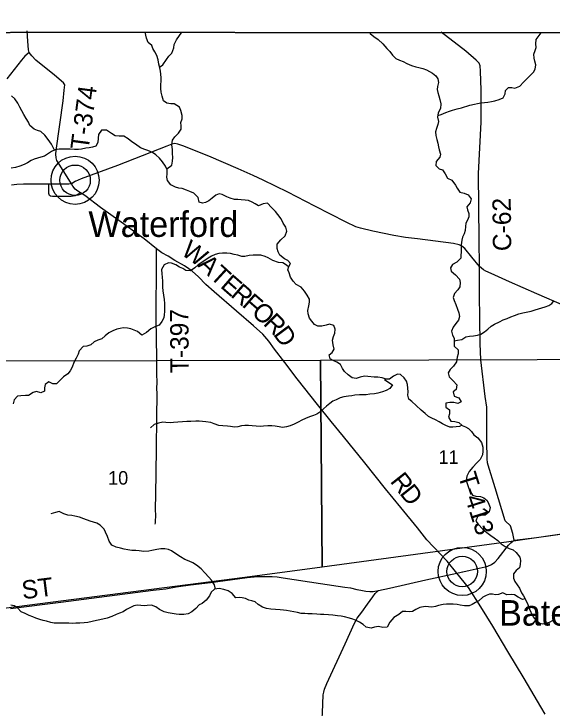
# Model space of a CAD drawing. Extents: x 1759416 to 2214760, y 252598 to 1116833.
# Drawn here: x 1934454 to 1943242, y 917809 to 929140 of the extents above; entities that cross this region are included whole.
import ezdxf

# ---------------------------------------------------------------- set-up
doc = ezdxf.new("R2010")
doc.units = 0
for name, color, linetype in [('GM_X_Adjacent_County', 7, 'Continuous'), ('GM_X_County', 7, 'Continuous'), ('GM_X_County_Road', 7, 'Continuous'), ('GM_X_County_Road_Text', 7, 'Continuous'), ('GM_X_Minor_River', 7, 'Continuous'), ('GM_X_Section', 7, 'Continuous'), ('GM_X_Section_Text', 7, 'Continuous'), ('GM_X_Township', 7, 'Continuous'), ('GM_X_Township_Road', 7, 'Continuous'), ('GM_X_Township_Road_Text', 7, 'Continuous'), ('GM_X_Township_ROW', 7, 'Continuous'), ('GM_X_Township_Subdivision', 7, 'Continuous'), ('GM_X_Unincorporated', 7, 'Continuous'), ('GM_X_Unincorporated_Location', 7, 'Continuous'), ('GM_X_Unincorporated_Text', 7, 'Continuous')]:
    doc.layers.add(name, color=color, linetype=linetype)

msp = doc.modelspace()

# ---------------------------------------------------------------- linework, layer by layer
at = {"layer": 'GM_X_Adjacent_County'}
msp.add_lwpolyline([(1959742, 928940), (1957476, 928914), (1955313, 928900), (1953542, 928878), (1952146, 928858), (1951568, 928828), (1949992, 928829), (1949281, 928821), (1944689, 928838), (1941462, 928831), (1934664, 928840), (1934122, 928828), (1934121, 929197), (1934107, 931513), (1934114, 935137), (1934115, 935394), (1934113, 935746), (1934134, 936040), (1934141, 936112), (1934165, 936177), (1934187, 936214), (1934202, 936590), (1934195, 936859), (1934067, 942157)], dxfattribs=at)
at = {"layer": 'GM_X_County'}
msp.add_lwpolyline([(1931168, 914595), (1931473, 919044), (1931337, 919032), (1928787, 918701), (1928802, 923466), (1928806, 926508), (1928810, 928443), (1928810, 928882), (1933789, 928831), (1934122, 928828), (1934664, 928840), (1941462, 928831), (1944689, 928838), (1949281, 928821), (1949992, 928829), (1951568, 928828), (1952146, 928858), (1953542, 928878), (1955313, 928900), (1957476, 928914), (1959742, 928940)], dxfattribs=at)
at = {"layer": 'GM_X_County_Road'}
for points in [[(1942055, 925019), (1942050, 925451), (1942039, 926534), (1942085, 927373), (1942082, 927893), (1942075, 928207), (1942069, 928293), (1942048, 928336), (1941999, 928385), (1941832, 928530), (1941428, 928844)], [(1943446, 924372), (1942991, 924571), (1942546, 924768), (1942246, 924903), (1942158, 924941), (1942124, 924963), (1942055, 925019), (1941929, 925170), (1941815, 925310), (1941770, 925346), (1941724, 925372), (1941630, 925392), (1941046, 925470), (1940848, 925488), (1940660, 925521), (1940317, 925592), (1940115, 925642), (1940037, 925665), (1939877, 925739), (1939366, 926000), (1938927, 926229), (1938525, 926426), (1938362, 926504), (1938116, 926609), (1937635, 926816), (1937213, 926985), (1937133, 927015), (1937083, 927023), (1937035, 927013), (1936951, 926978), (1936147, 926665), (1935554, 926446), (1935457, 926403), (1935392, 926368)], [(1941688, 920010), (1941529, 920209), (1941196, 920556), (1941043, 920752), (1940772, 921084), (1940523, 921386), (1940186, 921812), (1939837, 922241), (1939632, 922489), (1939413, 922763), (1939078, 923185), (1938877, 923447), (1938710, 923665), (1938618, 923797), (1938518, 923911), (1938365, 924046), (1938087, 924288), (1937726, 924602), (1937589, 924721), (1937469, 924848), (1937363, 924941), (1937308, 924980), (1937239, 925028), (1937083, 925116), (1936973, 925183), (1936871, 925242), (1936782, 925307), (1936580, 925469), (1936443, 925565), (1936208, 925739), (1935869, 925982), (1935611, 926174), (1935543, 926217), (1935500, 926244), (1935456, 926280), (1935416, 926328), (1935392, 926368), (1935350, 926362), (1935118, 926361), (1935024, 926361), (1934610, 926359), (1934500, 926357), (1934416, 926343)], [(1943130, 917708), (1943058, 917828), (1942784, 918290), (1942517, 918735), (1942272, 919147), (1942077, 919461), (1941879, 919775), (1941688, 920010)]]:
    msp.add_lwpolyline(points, dxfattribs=at)
at = {"layer": 'GM_X_Minor_River'}
for points in [[(1936950, 926608), (1937035, 926670), (1937043, 926736), (1937047, 926795), (1937045, 926859), (1937041, 926927), (1937035, 927001), (1937043, 927081), (1937079, 927131), (1937141, 927194), (1937185, 927260), (1937187, 927314), (1937181, 927366), (1937199, 927428), (1937201, 927482), (1937179, 927565), (1937157, 927615), (1937073, 927671), (1937019, 927673), (1936951, 927681), (1936897, 927723), (1936875, 927795), (1936859, 927862), (1936855, 927924), (1936855, 927988), (1936857, 928040), (1936857, 928098), (1936855, 928154), (1936845, 928207), (1936835, 928261), (1936823, 928319), (1936807, 928389), (1936789, 928459), (1936757, 928523), (1936721, 928574), (1936707, 928624), (1936647, 928672), (1936617, 928742), (1936600, 928840)], [(1936833, 928271), (1936885, 928309), (1936945, 928393), (1936985, 928447), (1937031, 928501), (1937068, 928584), (1937072, 928642), (1937110, 928714), (1937198, 928839)], [(1940263, 928835), (1940269, 928817), (1940332, 928769), (1940404, 928719), (1940480, 928653), (1940542, 928575), (1940592, 928525), (1940637, 928467), (1940689, 928414), (1940751, 928382), (1940809, 928362), (1940871, 928330), (1940947, 928296), (1941015, 928276), (1941067, 928264), (1941133, 928248), (1941191, 928226), (1941241, 928202), (1941291, 928170), (1941343, 928131), (1941377, 928081), (1941385, 928019), (1941371, 927957), (1941363, 927905), (1941375, 927855), (1941391, 927801), (1941411, 927740), (1941427, 927672), (1941417, 927598), (1941379, 927522), (1941371, 927456), (1941387, 927383), (1941377, 927333), (1941353, 927271), (1941339, 927217), (1941341, 927153), (1941359, 927087), (1941373, 927028), (1941387, 926972), (1941399, 926922), (1941417, 926852), (1941411, 926802), (1941351, 926732), (1941343, 926663), (1941399, 926609), (1941451, 926593), (1941497, 926529), (1941531, 926461), (1941605, 926425), (1941663, 926346), (1941689, 926296), (1941733, 926228), (1941807, 926212), (1941873, 926188), (1941921, 926120), (1941901, 926058), (1941849, 925993), (1941859, 925941), (1941881, 925883), (1941881, 925827), (1941859, 925775), (1941835, 925723), (1941827, 925670), (1941823, 925606), (1941803, 925550), (1941777, 925498), (1941765, 925444), (1941757, 925370), (1941757, 925307), (1941754, 925253), (1941752, 925203), (1941752, 925151), (1941686, 925085), (1941616, 925047), (1941580, 924993), (1941596, 924942), (1941664, 924882), (1941728, 924810), (1941740, 924756), (1941734, 924686), (1941700, 924636), (1941646, 924577), (1941626, 924513), (1941640, 924459), (1941668, 924397), (1941696, 924321), (1941720, 924263), (1941730, 924198), (1941712, 924142), (1941668, 924088), (1941626, 924028), (1941600, 923960), (1941616, 923896), (1941640, 923845), (1941642, 923793), (1941644, 923715), (1941710, 923659), (1941710, 923589), (1941691, 923537), (1941681, 923460), (1941631, 923392)], [(1941374, 927482), (1941431, 927496), (1941507, 927530), (1941567, 927554), (1941617, 927570), (1941690, 927588), (1941764, 927608), (1941900, 927648), (1941972, 927664), (1942022, 927676), (1942080, 927686), (1942136, 927692), (1942192, 927700), (1942250, 927710), (1942304, 927722), (1942377, 927740), (1942445, 927770), (1942473, 927836), (1942481, 927889), (1942531, 927939), (1942583, 927937), (1942635, 927925), (1942713, 927961), (1942777, 928027), (1942829, 928077), (1942884, 928133), (1942938, 928187), (1942966, 928237), (1942976, 928308), (1942962, 928366), (1942948, 928416), (1942942, 928482), (1942966, 928540), (1942980, 928592), (1942976, 928653), (1942982, 928723), (1943065, 928831)], [(1935117, 926915), (1935094, 926959), (1935066, 927012), (1935012, 927092), (1934960, 927160), (1934894, 927218), (1934840, 927234), (1934784, 927258), (1934716, 927318), (1934690, 927375), (1934652, 927433), (1934615, 927497), (1934585, 927559), (1934553, 927619), (1934517, 927681), (1934469, 927754), (1934415, 927800)], [(1937857, 926193), (1937807, 926201), (1937749, 926181), (1937689, 926131), (1937637, 926088), (1937583, 926060), (1937533, 926052), (1937481, 926068), (1937463, 926145), (1937391, 926215), (1937325, 926243), (1937271, 926265), (1937201, 926289), (1937146, 926295), (1937090, 926309), (1937016, 926349), (1936962, 926419), (1936952, 926474), (1936958, 926528), (1936954, 926596), (1936932, 926652), (1936882, 926726), (1936832, 926787), (1936774, 926839), (1936718, 926875), (1936640, 926909), (1936590, 926925), (1936520, 926953), (1936438, 927011), (1936382, 927053), (1936322, 927102), (1936248, 927146), (1936174, 927142), (1936107, 927150), (1936049, 927186), (1935965, 927244), (1935883, 927244), (1935835, 927172), (1935829, 927112), (1935823, 927039), (1935793, 926981), (1935737, 926963), (1935681, 926955), (1935629, 926949), (1935559, 926931), (1935508, 926927), (1935444, 926927), (1935372, 926929), (1935320, 926929), (1935260, 926933), (1935192, 926931), (1935130, 926921), (1935070, 926893), (1935020, 926859), (1934956, 926815), (1934896, 926801), (1934837, 926787), (1934785, 926771), (1934735, 926745), (1934677, 926711), (1934623, 926681), (1934553, 926655), (1934479, 926635), (1934407, 926619)], [(1941766, 922425), (1941727, 922405), (1941675, 922399), (1941621, 922395), (1941571, 922395), (1941505, 922419), (1941451, 922450), (1941399, 922480), (1941340, 922516), (1941280, 922542), (1941224, 922570), (1941168, 922618), (1941106, 922672), (1941024, 922746), (1940952, 922813), (1940900, 922853), (1940888, 922919), (1940890, 922973), (1940888, 923033), (1940878, 923091), (1940864, 923144), (1940828, 923200), (1940768, 923252), (1940718, 923258), (1940650, 923228), (1940584, 923176), (1940530, 923176), (1940468, 923198), (1940395, 923210), (1940337, 923210), (1940233, 923222), (1940177, 923226), (1940109, 923212), (1940045, 923190), (1939977, 923202), (1939913, 923250), (1939851, 923302), (1939821, 923352), (1939789, 923417), (1939729, 923453), (1939679, 923475), (1939619, 923509), (1939601, 923573), (1939651, 923611), (1939685, 923667), (1939667, 923740), (1939655, 923814), (1939671, 923876), (1939693, 923926), (1939701, 923994), (1939677, 924052), (1939609, 924078), (1939551, 924060), (1939483, 924044), (1939417, 924040), (1939360, 924070), (1939316, 924123), (1939282, 924173), (1939260, 924243), (1939252, 924299), (1939268, 924375), (1939281, 924432), (1939281, 924484), (1939241, 924546), (1939197, 924616), (1939142, 924680), (1939064, 924724), (1939014, 924775), (1938972, 924845), (1938946, 924911), (1938928, 924963), (1938944, 925015), (1938972, 925065), (1938928, 925117), (1938870, 925142), (1938796, 925200), (1938768, 925254), (1938752, 925310), (1938752, 925380), (1938810, 925450), (1938881, 925519), (1938913, 925593), (1938893, 925661), (1938853, 925725), (1938819, 925795), (1938765, 925866), (1938723, 925916), (1938660, 925982), (1938592, 926048), (1938526, 926040), (1938450, 926008), (1938396, 926038), (1938344, 926068), (1938282, 926092), (1938228, 926098), (1938164, 926104), (1938108, 926110), (1938058, 926112), (1937984, 926130), (1937932, 926155), (1937857, 926193)], [(1938941, 925004), (1938906, 925037), (1938846, 925077), (1938772, 925083), (1938684, 925114), (1938608, 925160), (1938558, 925178), (1938488, 925200), (1938420, 925204), (1938358, 925202), (1938298, 925194), (1938225, 925180), (1938173, 925182), (1938111, 925200), (1938051, 925214), (1937991, 925226), (1937929, 925236), (1937859, 925234), (1937799, 925228), (1937741, 925212), (1937681, 925184), (1937625, 925150), (1937570, 925112), (1937514, 925078), (1937462, 925044), (1937408, 924997), (1937338, 924947), (1937262, 924951), (1937210, 924983), (1937156, 925008), (1937098, 925042), (1937026, 925072), (1936976, 925078), (1936905, 925042), (1936863, 924967), (1936867, 924899), (1936873, 924841), (1936879, 924779), (1936881, 924727), (1936881, 924677), (1936885, 924621), (1936897, 924548), (1936905, 924480), (1936911, 924414), (1936913, 924336), (1936911, 924280), (1936907, 924229), (1936901, 924177), (1936867, 924117), (1936825, 924059), (1936757, 924031), (1936689, 923997), (1936619, 923939), (1936544, 923897), (1936472, 923953), (1936420, 923977), (1936366, 923997), (1936310, 924009), (1936240, 924013), (1936190, 924007), (1936136, 923993), (1936070, 923969), (1936004, 923935), (1935944, 923885), (1935889, 923837), (1935827, 923814), (1935765, 923788), (1935711, 923740), (1935645, 923714), (1935587, 923710), (1935519, 923638), (1935503, 923588), (1935469, 923520), (1935433, 923450), (1935404, 923375), (1935372, 923315), (1935332, 923263), (1935264, 923213), (1935214, 923167), (1935150, 923101), (1935088, 923103), (1935024, 923135), (1934964, 923089), (1934952, 923038), (1934952, 922984), (1934894, 922952), (1934825, 922976), (1934771, 922958), (1934693, 922912), (1934643, 922910), (1934569, 922906), (1934511, 922898), (1934459, 922838), (1934441, 922774)], [(1941641, 923804), (1941698, 923813), (1941766, 923823), (1941834, 923869), (1941894, 923881), (1941956, 923887), (1942024, 923898), (1942076, 923912), (1942138, 923948), (1942190, 923994), (1942247, 924040), (1942299, 924074), (1942383, 924114), (1942445, 924144), (1942507, 924170), (1942565, 924194), (1942627, 924218), (1942699, 924242), (1942765, 924258), (1942846, 924276), (1942902, 924290), (1942966, 924310), (1943130, 924359), (1943186, 924381), (1943236, 924413), (1943276, 924463)], [(1941631, 923392), (1941579, 923338), (1941543, 923280), (1941561, 923216), (1941627, 923152), (1941687, 923085), (1941677, 923009), (1941627, 922973), (1941643, 922899), (1941719, 922871), (1941757, 922809), (1941703, 922782), (1941637, 922797), (1941573, 922799), (1941509, 922785), (1941505, 922720), (1941565, 922678), (1941567, 922612), (1941551, 922560), (1941587, 922492), (1941653, 922484), (1941717, 922472), (1941771, 922419), (1941825, 922399), (1941877, 922371), (1941927, 922321), (1941963, 922271), (1942031, 922219), (1942091, 922143), (1942113, 922070), (1942113, 922000), (1942105, 921940), (1942065, 921868), (1942015, 921814), (1941949, 921744), (1941885, 921669), (1941847, 921593), (1941841, 921525), (1941853, 921473), (1941877, 921407), (1941907, 921336), (1941941, 921282), (1941995, 921270), (1942071, 921260), (1942129, 921240), (1942179, 921198), (1942211, 921138), (1942229, 921082), (1942213, 921013), (1942151, 920957), (1942079, 920953), (1942025, 920935), (1941994, 920861), (1942035, 920809), (1942113, 920731), (1942175, 920675), (1942241, 920626), (1942293, 920586), (1942353, 920544), (1942411, 920490), (1942473, 920446), (1942543, 920414), (1942605, 920390), (1942657, 920350), (1942713, 920273), (1942723, 920217), (1942721, 920153), (1942707, 920099), (1942655, 920055), (1942613, 920003), (1942611, 919932), (1942635, 919876), (1942669, 919822), (1942707, 919768), (1942743, 919692), (1942777, 919640), (1942811, 919571), (1942843, 919501), (1942869, 919433), (1942893, 919373), (1942933, 919299), (1942975, 919246), (1943041, 919196), (1943091, 919186), (1943141, 919196), (1943201, 919214), (1943261, 919244)], [(1940538, 923176), (1940506, 923174), (1940578, 923124), (1940636, 923084), (1940590, 923023), (1940530, 922991), (1940471, 922971), (1940395, 922951), (1940341, 922939), (1940267, 922931), (1940203, 922923), (1940153, 922923), (1940097, 922921), (1940021, 922915), (1939971, 922907), (1939915, 922901), (1939843, 922887), (1939780, 922871), (1939714, 922839), (1939664, 922817), (1939614, 922781), (1939560, 922737), (1939510, 922693), (1939448, 922641), (1939398, 922606), (1939344, 922586), (1939280, 922562), (1939215, 922534), (1939153, 922506), (1939097, 922476), (1939029, 922444), (1938967, 922418), (1938907, 922398), (1938841, 922390), (1938787, 922398), (1938719, 922410), (1938667, 922416), (1938601, 922416), (1938530, 922408), (1938476, 922404), (1938410, 922410), (1938344, 922418), (1938284, 922422), (1938226, 922422), (1938170, 922416), (1938112, 922402), (1938058, 922394), (1937990, 922404), (1937940, 922410), (1937863, 922416), (1937801, 922420), (1937723, 922448), (1937669, 922468), (1937589, 922482), (1937531, 922488), (1937481, 922490), (1937427, 922494), (1937341, 922489), (1937277, 922485), (1937205, 922481), (1937128, 922477), (1937058, 922469), (1937004, 922464), (1936934, 922471), (1936884, 922477), (1936814, 922461), (1936746, 922438), (1936686, 922382)], [(1937743, 919752), (1937728, 919821), (1937680, 919895), (1937638, 919945), (1937570, 920018), (1937512, 920080), (1937438, 920144), (1937374, 920178), (1937318, 920208), (1937247, 920236), (1937175, 920276), (1937115, 920315), (1937029, 920375), (1936977, 920397), (1936919, 920409), (1936851, 920409), (1936787, 920397), (1936707, 920379), (1936655, 920369), (1936573, 920367), (1936502, 920373), (1936446, 920379), (1936382, 920383), (1936314, 920391), (1936252, 920403), (1936192, 920419), (1936124, 920435), (1936054, 920469), (1936008, 920533), (1935980, 920610), (1935950, 920680), (1935928, 920732), (1935864, 920794), (1935808, 920826), (1935754, 920846), (1935698, 920858), (1935595, 920898), (1935523, 920923), (1935451, 920941), (1935401, 920951), (1935337, 920959), (1935267, 920981), (1935193, 921017), (1935131, 920999), (1935059, 920981)], [(1942802, 919590), (1942757, 919579), (1942687, 919618), (1942625, 919656), (1942573, 919662), (1942503, 919656), (1942435, 919692), (1942368, 919662), (1942318, 919658), (1942268, 919668), (1942218, 919666), (1942164, 919644), (1942110, 919618), (1942046, 919561), (1941988, 919531), (1941938, 919501), (1941888, 919479), (1941809, 919479), (1941743, 919487), (1941693, 919501), (1941627, 919507), (1941567, 919507), (1941517, 919505), (1941463, 919499), (1941387, 919483), (1941335, 919469), (1941277, 919457), (1941221, 919463), (1941169, 919465), (1941084, 919451), (1941018, 919417), (1940962, 919387), (1940906, 919379), (1940852, 919385), (1940798, 919387), (1940738, 919337), (1940658, 919289), (1940594, 919209), (1940548, 919131), (1940477, 919123), (1940407, 919139), (1940343, 919131), (1940287, 919115), (1940207, 919131), (1940155, 919175), (1940099, 919213), (1940041, 919241), (1939989, 919259), (1939931, 919279), (1939851, 919297), (1939795, 919309), (1939738, 919317), (1939662, 919327), (1939588, 919331), (1939516, 919335), (1939462, 919337), (1939402, 919341), (1939322, 919347), (1939254, 919349), (1939204, 919353), (1939146, 919355), (1939084, 919368), (1938963, 919392), (1938907, 919400), (1938855, 919406), (1938799, 919414), (1938727, 919420), (1938647, 919426), (1938577, 919432), (1938511, 919456), (1938443, 919498), (1938391, 919542), (1938341, 919562), (1938291, 919568), (1938237, 919600), (1938182, 919610), (1938130, 919612), (1938080, 919608), (1938020, 919681), (1937954, 919723), (1937880, 919743), (1937804, 919759), (1937732, 919751), (1937676, 919699), (1937648, 919641), (1937596, 919572), (1937529, 919516), (1937477, 919496), (1937425, 919434), (1937357, 919378), (1937297, 919348), (1937231, 919338), (1937153, 919338), (1937101, 919342), (1937037, 919352), (1936975, 919362), (1936905, 919382), (1936830, 919418), (1936772, 919460), (1936700, 919488), (1936632, 919486)], [(1936632, 919486), (1936582, 919480), (1936528, 919486), (1936468, 919488), (1936410, 919480), (1936358, 919452), (1936290, 919418), (1936236, 919380), (1936177, 919356), (1936123, 919336), (1936055, 919306), (1935977, 919274), (1935857, 919250), (1935803, 919240), (1935731, 919224), (1935661, 919208), (1935603, 919198), (1935530, 919196), (1935468, 919194), (1935404, 919192), (1935350, 919194), (1935292, 919196), (1935112, 919196), (1935058, 919206), (1934986, 919226), (1934932, 919240), (1934876, 919256), (1934811, 919278), (1934761, 919296), (1934705, 919322), (1934639, 919354), (1934573, 919378), (1934511, 919445), (1934457, 919479), (1934403, 919487)]]:
    msp.add_lwpolyline(points, dxfattribs=at)
at = {"layer": 'GM_X_Section'}
for points in [[(1939462, 923488), (1944766, 923506), (1944790, 920851), (1942534, 920525), (1939486, 920110)], [(1934102, 923475), (1939462, 923488), (1939486, 920110), (1938227, 919938), (1934116, 919412)]]:
    msp.add_lwpolyline(points, close=True, dxfattribs=at)
at = {"layer": 'GM_X_Township'}
msp.add_lwpolyline([(1931168, 914595), (1931473, 919044), (1931337, 919032), (1928787, 918701), (1928802, 923466), (1928806, 926508), (1928810, 928443), (1928810, 928882), (1933789, 928831), (1934122, 928828), (1934664, 928840), (1941462, 928831), (1944689, 928838)], dxfattribs=at)
at = {"layer": 'GM_X_Township_Road'}
for points in [[(1935392, 926368), (1935296, 926524), (1935157, 926748), (1935143, 926788), (1935137, 926850), (1935144, 926910), (1935259, 927719), (1935277, 927895), (1935288, 927984), (1935264, 928013), (1935119, 928138), (1934812, 928385), (1934745, 928456), (1934702, 928511), (1934693, 928553), (1934680, 928693), (1934671, 928862)], [(1934702, 928511), (1934634, 928448), (1934580, 928384), (1934341, 928082)], [(1936790, 923000), (1936789, 923030), (1936791, 923124), (1936789, 923267), (1936790, 923521), (1936779, 924170), (1936784, 925103), (1936785, 925252), (1936782, 925307)], [(1942623, 920548), (1942602, 920659), (1942564, 920785), (1942477, 920867), (1942310, 921404), (1942195, 921774), (1942184, 921814), (1942180, 921876), (1942177, 922163), (1942178, 922652), (1942178, 922722), (1942149, 922896), (1942078, 923495), (1942069, 923758), (1942057, 924566), (1942055, 925019)], [(1942623, 920548), (1942766, 920566), (1942987, 920592), (1943765, 920701), (1944605, 920822), (1945371, 920931), (1946149, 921038), (1946880, 921147), (1947678, 921259), (1948205, 921332)], [(1941688, 920010), (1941904, 920060), (1942151, 920115), (1942194, 920127), (1942251, 920153), (1942305, 920193), (1942360, 920249), (1942531, 920466), (1942565, 920504), (1942623, 920548)], [(1940409, 919729), (1940586, 919769), (1941178, 919903), (1941688, 920010)], [(1934397, 919435), (1935223, 919536), (1935848, 919622), (1936730, 919736), (1936934, 919758), (1937101, 919786), (1937338, 919820), (1937662, 919861), (1938260, 919938), (1938430, 919955), (1938553, 919959), (1938669, 919957), (1938752, 919950), (1938850, 919936), (1939459, 919845), (1939860, 919785), (1939949, 919773), (1940052, 919747), (1940116, 919736), (1940201, 919717), (1940265, 919713), (1940318, 919714), (1940409, 919729)], [(1938965, 908973), (1939065, 910511), (1939117, 911412), (1939237, 913509), (1939317, 914862), (1939371, 915726), (1939388, 915996), (1939432, 916776), (1939491, 917729), (1939506, 918023), (1939512, 918067), (1939524, 918117), (1939566, 918208), (1939864, 918856), (1940013, 919195), (1940061, 919276), (1940137, 919375), (1940228, 919507), (1940312, 919624), (1940351, 919677), (1940409, 919729)]]:
    msp.add_lwpolyline(points, dxfattribs=at)
at = {"layer": 'GM_X_Township_ROW'}
msp.add_lwpolyline([(1936760, 920810), (1936766, 920830), (1936769, 920975), (1936767, 921028), (1936777, 921621), (1936791, 922970), (1936790, 923000)], dxfattribs=at)
at = {"layer": 'GM_X_Township_Subdivision'}
msp.add_lwpolyline([(1935543, 926217), (1935457, 926169), (1935423, 926162), (1935387, 926158), (1935084, 926158), (1935050, 926163), (1935033, 926177), (1935024, 926207), (1935024, 926361)], dxfattribs=at)
at = {"layer": 'GM_X_Unincorporated'}
for centre, radius in [((1935453, 926424), 393), ((1935453, 926424), 249), ((1941774, 920039), 393), ((1941774, 920039), 249)]:
    msp.add_circle(centre, radius, dxfattribs=at)
at = {"layer": 'GM_X_Unincorporated_Location'}
for p, q in [((1935453, 926424), (1935453, 926424)), ((1941774, 920039), (1941774, 920039))]:
    msp.add_line(p, q, dxfattribs=at)

# ---------------------------------------------------------------- texts
at = {"layer": 'GM_X_County_Road_Text'}
for s, rotation, p in [('C-62', 90.6758, (1942576, 925269)), ('W', 324.4864, (1937168, 925223)), ('A', 316.5535, (1937443, 925028)), ('T', 317.4747, (1937638, 924842)), ('E', 318.8769, (1937810, 924685)), ('R', 318.9034, (1937979, 924538)), ('F', 318.908, (1938164, 924376)), ('O', 318.7685, (1938317, 924243)), ('R', 315.1794, (1938512, 924072)), ('D', 306.7366, (1938679, 923907)), ('R', 308.2283, (1940586, 921507)), ('D', 308.7319, (1940740, 921311))]:
    msp.add_text(s, height=300, rotation=rotation, dxfattribs=at).set_placement(p)
at = {"layer": 'GM_X_Section_Text'}
for s, p in [('11', (1941386, 921795)), ('10', (1935992, 921456))]:
    msp.add_text(s, height=221, rotation=0, dxfattribs=at).set_placement(p)
at = {"layer": 'GM_X_Township_Road_Text'}
for s, rotation, p in [('T-374', 82.4281, (1935672, 926908)), ('T-397', 90.2807, (1937309, 923276)), ('T-413', 287.371, (1941703, 921606)), ('ST', 7.1256, (1934600, 919584))]:
    msp.add_text(s, height=300, rotation=rotation, dxfattribs=at).set_placement(p)
at = {"layer": 'GM_X_Unincorporated_Text'}
for s, p in [('Waterford', (1935671, 925499)), ('Batemantown', (1942376, 919155))]:
    msp.add_text(s, height=417, rotation=0, dxfattribs=at).set_placement(p)

doc.saveas('drawing.dxf')
